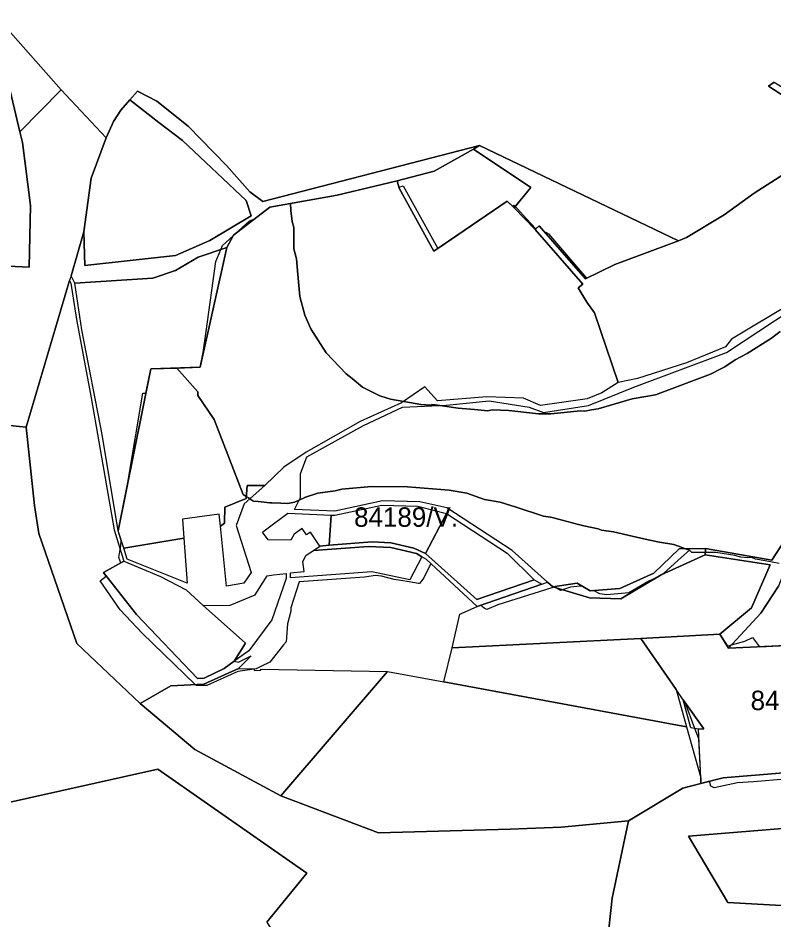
# Model space of a CAD drawing. Extents: x -477304 to -465429, y -1159113 to -1149210.
# Drawn here: x -475194 to -474610, y -1153455 to -1152758 of the extents above; entities that cross this region are included whole.
import ezdxf

# ---------------------------------------------------------------- set-up
doc = ezdxf.new("R2010")
doc.units = 0
for name, color, linetype in [('BPEJ_s', 7, 'Continuous'), ('orna_s', 7, 'Continuous'), ('PUPFL_s', 7, 'Continuous'), ('sad_s', 7, 'Continuous'), ('trav_porost_s', 7, 'Continuous'), ('zahrada_s', 7, 'Continuous')]:
    doc.layers.add(name, color=color, linetype=linetype)

msp = doc.modelspace()

# ---------------------------------------------------------------- linework, layer by layer
at = {"layer": 'BPEJ_s'}
for points in [[(-475048.5, -1153273.5), (-475056.5, -1153273.5), (-475057.22, -1153272.8), (-475098.5, -1153233), (-475115.5, -1153215), (-475131, -1153192.5), (-475126.2, -1153188.86), (-475128.37, -1153186.08), (-475114.98, -1153178.68), (-475116.5, -1153174.5), (-475115.49, -1153168.46), (-475115, -1153165.5), (-475114.67, -1153161.39), (-475117.13, -1153153.87), (-475109.61, -1153116.74), (-475098, -1153047.5), (-475095.6, -1153047.61), (-475091.81, -1153028.91), (-475071.62, -1153028.19), (-475053.82, -1153027.56), (-475051.27, -1153016.17), (-475049.02, -1153000), (-475041.5, -1152946), (-475037.81, -1152936.77), (-475036.5, -1152933.5), (-475028.18, -1152925.98), (-475028.04, -1152925.71), (-475026.98, -1152924.89), (-475015.5, -1152914.5), (-475011.79, -1152913.09), (-475000, -1152903.94), (-474999.9, -1152903.86), (-474983.98, -1152901.09), (-474947.88, -1152894.82), (-474901.61, -1152883.59), (-474900.2, -1152888.47), (-474896.87, -1152887.43), (-474870.01, -1152935.81), (-474816.47, -1152899.22), (-474812.43, -1152903.2), (-474811.28, -1152902.45), (-474810.39, -1152903.41), (-474808.87, -1152905.04), (-474801.51, -1152912.95), (-474794.3, -1152920.7), (-474791.88, -1152918.49), (-474787.29, -1152923.72), (-474786.53, -1152923.34), (-474784.61, -1152924.62), (-474755.16, -1152958.91), (-474733.41, -1152948.13), (-474713.19, -1152940.86), (-474684.25, -1152929.95), (-474678.06, -1152927.48), (-474648.87, -1152910), (-474625.8, -1152893.14), (-474589.8, -1152870.21)], [(-474605.68, -1153000), (-474612.26, -1153005.26), (-474630.99, -1153016.96), (-474640.35, -1153021.86), (-474648.43, -1153027.39), (-474651.45, -1153028.9), (-474659.5, -1153032.92), (-474702.06, -1153048.88), (-474719.93, -1153052.07), (-474746.31, -1153059.73), (-474751.3, -1153060.56), (-474756.53, -1153061.44), (-474759.96, -1153061.37), (-474782.91, -1153063.56), (-474792.27, -1153063.56), (-474815.25, -1153061.01), (-474828.02, -1153060.58), (-474831.42, -1153061.22), (-474841.83, -1153060.26), (-474854.41, -1153059.1), (-474868.43, -1153057.09), (-474872.28, -1153056.54), (-474874.62, -1153056.33), (-474875.26, -1153056.97), (-474883.34, -1153056.33), (-474896.48, -1153054.06), (-474906.75, -1153052.29), (-474909.95, -1153051.28), (-474914.83, -1153049.73), (-474928.24, -1153042.92), (-474936.27, -1153036.39), (-474940.8, -1153032.71), (-474956.33, -1153016.54), (-474966.85, -1153000), (-474968.24, -1152997.81), (-474972.92, -1152987.39), (-474976.75, -1152972.92), (-474978.25, -1152955.96), (-474979.31, -1152943.98), (-474981.22, -1152936.11), (-474981.22, -1152919.72), (-474982.71, -1152915.04), (-474983.68, -1152906.54), (-474983.98, -1152901.09), (-474947.88, -1152894.82), (-474901.61, -1152883.59), (-474900.2, -1152888.47), (-474896.87, -1152887.43), (-474870.01, -1152935.81), (-474816.47, -1152899.22), (-474812.43, -1152903.2), (-474811.28, -1152902.45), (-474810.39, -1152903.41), (-474808.87, -1152905.04), (-474801.51, -1152912.95), (-474794.3, -1152920.7), (-474791.88, -1152918.49), (-474787.29, -1152923.72), (-474786.53, -1152923.34), (-474784.61, -1152924.62), (-474755.16, -1152958.91), (-474733.41, -1152948.13), (-474713.19, -1152940.86), (-474684.25, -1152929.95), (-474678.06, -1152927.48), (-474648.87, -1152910), (-474625.8, -1152893.14), (-474589.8, -1152870.21)], [(-474606.36, -1153179.19), (-474617.2, -1153177.24), (-474624.6, -1153175.91), (-474627.58, -1153174.63), (-474630.59, -1153174.8), (-474636.09, -1153174.42), (-474640.77, -1153172.93), (-474655.25, -1153170.8), (-474663.39, -1153170.8), (-474673.97, -1153170.8), (-474675.62, -1153168.82), (-474678.63, -1153167.79), (-474684.19, -1153165.87), (-474687.8, -1153164.63), (-474698.88, -1153162.61), (-474707.59, -1153161.02), (-474719.92, -1153158.08), (-474734.4, -1153154.63), (-474743.76, -1153153.36), (-474746.1, -1153152.29), (-474757.21, -1153149.99), (-474762.49, -1153148.89), (-474781.64, -1153143.57), (-474783.16, -1153143.33), (-474788.44, -1153142.5), (-474809.49, -1153135.8), (-474821.85, -1153131.87), (-474833.98, -1153129.74), (-474847.6, -1153124.84), (-474861.21, -1153122.5), (-474893.56, -1153119.95), (-474921.22, -1153119.74), (-474944.2, -1153121.87), (-474947.23, -1153122.62), (-474949.31, -1153123.14), (-474962.92, -1153124.84), (-474972.29, -1153128.04), (-474977.16, -1153130.23), (-474980.8, -1153131.87), (-474985.91, -1153132.93), (-474991.47, -1153132.67), (-474998.26, -1153132.35), (-475000, -1153132.27), (-475008.92, -1153131.36), (-475012.5, -1153131), (-475012.9, -1153130.75), (-475015.37, -1153129.21), (-475016.39, -1153128.57), (-475018.09, -1153127.5), (-475020.5, -1153126), (-475043, -1153068), (-475055.5, -1153049.5), (-475055.5, -1153046.5), (-475071.62, -1153028.19), (-475053.82, -1153027.56), (-475051.27, -1153016.17), (-475049.02, -1153000), (-475041.5, -1152946), (-475037.81, -1152936.77), (-475036.5, -1152933.5), (-475028.18, -1152925.98), (-475028.04, -1152925.71), (-475026.98, -1152924.89), (-475015.5, -1152914.5), (-475011.79, -1152913.09), (-475000, -1152903.94), (-474999.9, -1152903.86), (-474983.98, -1152901.09), (-474983.68, -1152906.54), (-474982.71, -1152915.04), (-474981.22, -1152919.72), (-474981.22, -1152936.11), (-474979.31, -1152943.98), (-474978.25, -1152955.96), (-474976.75, -1152972.92), (-474972.92, -1152987.39), (-474968.24, -1152997.81), (-474966.85, -1153000), (-474956.33, -1153016.54), (-474940.8, -1153032.71), (-474936.27, -1153036.39)], [(-474936.27, -1153036.39), (-474928.24, -1153042.92), (-474914.83, -1153049.73), (-474909.95, -1153051.28), (-474906.75, -1153052.29), (-474896.48, -1153054.06), (-474883.34, -1153056.33), (-474875.26, -1153056.97), (-474874.62, -1153056.33), (-474872.28, -1153056.54), (-474868.43, -1153057.09), (-474854.41, -1153059.1), (-474841.83, -1153060.26), (-474831.42, -1153061.22), (-474828.02, -1153060.58), (-474815.25, -1153061.01), (-474792.27, -1153063.56), (-474782.91, -1153063.56), (-474759.96, -1153061.37), (-474756.53, -1153061.44), (-474751.3, -1153060.56), (-474746.31, -1153059.73), (-474719.93, -1153052.07), (-474702.06, -1153048.88), (-474659.5, -1153032.92), (-474651.45, -1153028.9), (-474648.43, -1153027.39), (-474640.35, -1153021.86), (-474630.99, -1153016.96), (-474612.26, -1153005.26), (-474605.68, -1153000)], [(-474675.62, -1153168.82), (-474684.34, -1153176.68), (-474696.09, -1153187.27), (-474696.95, -1153188.04), (-474701, -1153189.98), (-474707.16, -1153192.93), (-474722.48, -1153201.87), (-474739.51, -1153203.36), (-474745.04, -1153202.72), (-474749.95, -1153200.06), (-474752.33, -1153200.24), (-474758.01, -1153196.95), (-474760.14, -1153196.76), (-474767.59, -1153197.4), (-474773.78, -1153199.47), (-474775.25, -1153199.96), (-474779.2, -1153197.84), (-474780.63, -1153197.08), (-474781.37, -1153197.19), (-474781.45, -1153197.12), (-474782.06, -1153198.04), (-474823.76, -1153211.23), (-474832.28, -1153214.64), (-474834.41, -1153213.79), (-474836.87, -1153211.52), (-474839.68, -1153212.49), (-474875.28, -1153179.34), (-474876.11, -1153180.17), (-474881, -1153190.38), (-474883.98, -1153194.42), (-474884.55, -1153194.54), (-474885.05, -1153194.64), (-474893.79, -1153193.15), (-474903.77, -1153191.44), (-474913.56, -1153188.89), (-474918.24, -1153188.47), (-474926.75, -1153189.74), (-474977.27, -1153193.32), (-474983.56, -1153213.36), (-474983.56, -1153215.91), (-474986.33, -1153225.91), (-474987.18, -1153239.75), (-474989.31, -1153242.09), (-475000, -1153255.3), (-475006.87, -1153258.7), (-475010.5, -1153260.5), (-475012.04, -1153260.72), (-475024.5, -1153262.5), (-475048.5, -1153273.5), (-475056.5, -1153273.5), (-475057.22, -1153272.8), (-475098.5, -1153233), (-475115.5, -1153215), (-475131, -1153192.5), (-475126.2, -1153188.86), (-475128.37, -1153186.08), (-475114.98, -1153178.68), (-475116.5, -1153174.5), (-475115.49, -1153168.46), (-475115, -1153165.5), (-475114.67, -1153161.39), (-475117.13, -1153153.87), (-475109.61, -1153116.74), (-475098, -1153047.5), (-475095.6, -1153047.61), (-475091.81, -1153028.91), (-475071.62, -1153028.19), (-475055.5, -1153046.5), (-475055.5, -1153049.5), (-475043, -1153068), (-475020.5, -1153126), (-475018.09, -1153127.5), (-475016.39, -1153128.57), (-475015.37, -1153129.21), (-475012.9, -1153130.75), (-475012.5, -1153131), (-475008.92, -1153131.36), (-475000, -1153132.27), (-474998.26, -1153132.35), (-474991.47, -1153132.67), (-474985.91, -1153132.93), (-474980.8, -1153131.87), (-474977.16, -1153130.23), (-474972.29, -1153128.04), (-474962.92, -1153124.84), (-474949.31, -1153123.14), (-474947.23, -1153122.62), (-474944.2, -1153121.87), (-474921.22, -1153119.74), (-474893.56, -1153119.95), (-474861.21, -1153122.5), (-474847.6, -1153124.84), (-474833.98, -1153129.74), (-474821.85, -1153131.87), (-474809.49, -1153135.8), (-474788.44, -1153142.5), (-474783.16, -1153143.33), (-474781.64, -1153143.57), (-474762.49, -1153148.89), (-474757.21, -1153149.99), (-474746.1, -1153152.29)], [(-474746.1, -1153152.29), (-474743.76, -1153153.36), (-474734.4, -1153154.63), (-474719.92, -1153158.08), (-474707.59, -1153161.02), (-474698.88, -1153162.61), (-474687.8, -1153164.63), (-474684.19, -1153165.87), (-474678.63, -1153167.79), (-474675.62, -1153168.82)], [(-474606.36, -1153179.19), (-474617.2, -1153177.24), (-474624.6, -1153175.91), (-474627.58, -1153174.63), (-474630.59, -1153174.8), (-474636.09, -1153174.42), (-474640.77, -1153172.93), (-474655.25, -1153170.8), (-474663.39, -1153170.8), (-474673.97, -1153170.8), (-474675.62, -1153168.82), (-474684.34, -1153176.68), (-474696.09, -1153187.27), (-474696.95, -1153188.04), (-474701, -1153189.98), (-474707.16, -1153192.93), (-474722.48, -1153201.87), (-474739.51, -1153203.36), (-474745.04, -1153202.72), (-474749.95, -1153200.06), (-474752.33, -1153200.24), (-474758.01, -1153196.95), (-474760.14, -1153196.76), (-474767.59, -1153197.4), (-474773.78, -1153199.47), (-474775.25, -1153199.96), (-474779.2, -1153197.84), (-474780.63, -1153197.08), (-474781.37, -1153197.19), (-474781.45, -1153197.12), (-474782.06, -1153198.04), (-474823.76, -1153211.23), (-474832.28, -1153214.64), (-474834.41, -1153213.79), (-474836.87, -1153211.52), (-474839.68, -1153212.49), (-474875.28, -1153179.34), (-474876.11, -1153180.17), (-474881, -1153190.38), (-474883.98, -1153194.42), (-474884.55, -1153194.54), (-474885.05, -1153194.64), (-474893.79, -1153193.15), (-474903.77, -1153191.44), (-474913.56, -1153188.89), (-474918.24, -1153188.47), (-474926.75, -1153189.74), (-474977.27, -1153193.32), (-474983.56, -1153213.36), (-474983.56, -1153215.91), (-474986.33, -1153225.91), (-474987.18, -1153239.75), (-474989.31, -1153242.09), (-475000, -1153255.3), (-475006.87, -1153258.7), (-475010.5, -1153260.5), (-475012.04, -1153260.72), (-475024.5, -1153262.5), (-475048.5, -1153273.5)], [(-474601.72, -1153345.81), (-474626.15, -1153347.75), (-474638.65, -1153348.69), (-474656.52, -1153352.52), (-474659.29, -1153351.24), (-474660.24, -1153347.43), (-474666.82, -1153349.15), (-474667.03, -1153344.62), (-474668.45, -1153314.61), (-474671.47, -1153306.6), (-474679.06, -1153286.52), (-474680.45, -1153284.54), (-474686.01, -1153276.63), (-474713.14, -1153237.12), (-474652.31, -1153233.8), (-474646.41, -1153243.03), (-474643.12, -1153242.09), (-474632.87, -1153239.17), (-474627.12, -1153236.29), (-474623.84, -1153240.55), (-474621.62, -1153243.44), (-474601, -1153242.46)], [(-474601.72, -1153345.81), (-474626.15, -1153347.75), (-474638.65, -1153348.69), (-474656.52, -1153352.52), (-474659.29, -1153351.24), (-474660.24, -1153347.43), (-474666.82, -1153349.15), (-474667.03, -1153344.62), (-474668.45, -1153314.61), (-474671.47, -1153306.6), (-474679.06, -1153286.52), (-474680.45, -1153284.54), (-474686.01, -1153276.63), (-474713.14, -1153237.12), (-474652.31, -1153233.8)], [(-474652.31, -1153233.8), (-474646.41, -1153243.03), (-474643.12, -1153242.09), (-474632.87, -1153239.17), (-474627.12, -1153236.29), (-474623.84, -1153240.55), (-474621.62, -1153243.44), (-474601, -1153242.46)]]:
    msp.add_lwpolyline(points, dxfattribs=at)
at = {"layer": 'orna_s'}
for points in [[(-474596.47, -1152977.75), (-474643.33, -1153005.99), (-474647.82, -1153011.76), (-474678.09, -1153024.28), (-474715.84, -1153036.22), (-474730.76, -1153039.47), (-474749.16, -1152985.55), (-474755.08, -1152977.37), (-474761.75, -1152966.23), (-474758.13, -1152963.45), (-474794.99, -1152921.33), (-474791.88, -1152918.49), (-474756.07, -1152959.36), (-474733.41, -1152948.13), (-474713.19, -1152940.86), (-474684.25, -1152929.95), (-474678.06, -1152927.48), (-474648.87, -1152910), (-474625.8, -1152893.14), (-474589.8, -1152870.21)], [(-474595.91, -1153151.67), (-474612.03, -1153176.55), (-474663.22, -1153167.65), (-474683.6, -1153167.83), (-474703.32, -1153186.68), (-474729.4, -1153198.54), (-474752.33, -1153200.24), (-474762.57, -1153194.31), (-474781.37, -1153197.19), (-474785.42, -1153193.56), (-474812.69, -1153169.1), (-474863.01, -1153136.3), (-474884.05, -1153131.56), (-474912.8, -1153130.83), (-474949.67, -1153138.8), (-474980.71, -1153137.43), (-474976.13, -1153128.14), (-474976.13, -1153110.04), (-474971.32, -1153096.77), (-474927.49, -1153072.66), (-474897.5, -1153058.5), (-474863.43, -1153056.85), (-474830.48, -1153053.55), (-474799.6, -1153058.39), (-474788.47, -1153062.59), (-474753.62, -1153057.08), (-474718.66, -1153042.94), (-474647.05, -1153016.27), (-474597.04, -1152983.2)]]:
    msp.add_lwpolyline(points, dxfattribs=at)
msp.add_lwpolyline([(-474870.45, -1153053.49), (-474880.24, -1153042.71), (-474898.09, -1153055.19), (-474930.14, -1153069.43), (-474971.76, -1153093.19), (-474988.94, -1153104.72), (-475003.87, -1153118.91), (-475017.52, -1153118.85), (-475018.19, -1153128.98), (-475034.53, -1153135.67), (-475035.03, -1153148.15), (-475037.94, -1153150.39), (-475039.12, -1153141.15), (-475067.25, -1153145.04), (-475066.36, -1153159.71), (-475112.73, -1153167.35), (-475117.13, -1153153.87), (-475091.81, -1153028.91), (-475053.82, -1153027.56), (-475033.19, -1152935.23), (-475028.04, -1152925.71), (-474999.9, -1152903.86), (-474947.88, -1152894.82), (-474901.61, -1152883.59), (-474899.99, -1152889.19), (-474873.25, -1152938.02), (-474816.47, -1152899.22), (-474811.21, -1152904.4), (-474794.99, -1152921.33), (-474758.13, -1152963.45), (-474761.75, -1152966.23), (-474755.08, -1152977.37), (-474749.16, -1152985.55), (-474730.76, -1153039.47), (-474743.41, -1153047.35), (-474754.8, -1153052.12), (-474790.77, -1153057.19), (-474803.8, -1153051.56), (-474832.11, -1153050.33)], close=True, dxfattribs=at)
at = {"layer": 'PUPFL_s'}
for points in [[(-475193.07, -1152845.82), (-475202.55, -1152805.3), (-475216.87, -1152778.07), (-475210.2, -1152757.89), (-475161.18, -1152813.24)], [(-475240.42, -1152843.05), (-475201.18, -1152853.32), (-475202.55, -1152805.3), (-475193.07, -1152845.82), (-475190.97, -1152854.13), (-475184.7, -1152902.6), (-475185.82, -1152950.28), (-475240.48, -1152947.68), (-475234.99, -1152909.87), (-475221.7, -1152869.94), (-475244.73, -1152856.39)], [(-475154.57, -1152960.71), (-475188.25, -1153073.92), (-475205.9, -1153072.04), (-475319.2, -1153107.9), (-475350.51, -1153121.3), (-475347.24, -1153109.36), (-475336.52, -1153070.18), (-475330.61, -1153042.24), (-475325.37, -1153017.96), (-475287.45, -1152943.72), (-475268.28, -1152945.55), (-475240.48, -1152947.68), (-475185.82, -1152950.28), (-475184.7, -1152902.6), (-475190.97, -1152854.13), (-475193.07, -1152845.82), (-475161.18, -1152813.24), (-475126.45, -1152850.38), (-475138.02, -1152881.46), (-475143.48, -1152923), (-475153.28, -1152956.92)], [(-474614.52, -1152810.44), (-474610.22, -1152807.48), (-474560.04, -1152838.01), (-474545.6, -1152829.53), (-474543.39, -1152831.96), (-474546.64, -1152833.84), (-474563.67, -1152843.59)], [(-475150.55, -1152962.62), (-475153.28, -1152956.92), (-475143.48, -1152923), (-475142.77, -1152949.13), (-475072.74, -1152941.33), (-475046.33, -1152929.77), (-475014.39, -1152910.71), (-475018.25, -1152898.9), (-475067.39, -1152852.39), (-475085.6, -1152838.6), (-475108.05, -1152820.96), (-475102.24, -1152814.32), (-475087.25, -1152822.2), (-475062.97, -1152841.4), (-475033.43, -1152871.67), (-475015.28, -1152892.12), (-475005.16, -1152899.52), (-474837.99, -1152856.38), (-474842.49, -1152859.22), (-474872.8, -1152876.12), (-474901.61, -1152883.59), (-474947.88, -1152894.82), (-474999.9, -1152903.86), (-475028.04, -1152925.71), (-475033.19, -1152935.23), (-475055.12, -1152942.53), (-475072.85, -1152952.88), (-475090.25, -1152958.79)], [(-475014.39, -1152910.71), (-475046.33, -1152929.77), (-475072.74, -1152941.33), (-475142.77, -1152949.13), (-475143.48, -1152923), (-475138.02, -1152881.46), (-475126.45, -1152850.38), (-475120.67, -1152837.82), (-475115.05, -1152828.96), (-475108.05, -1152820.96), (-475085.6, -1152838.6), (-475067.39, -1152852.39), (-475018.25, -1152898.9)], [(-474901.61, -1152883.59), (-474872.8, -1152876.12), (-474842.49, -1152859.22), (-474798.29, -1152888.66), (-474811.21, -1152904.4), (-474816.47, -1152899.22), (-474873.25, -1152938.02), (-474899.99, -1152889.19)], [(-474733.41, -1152948.13), (-474756.07, -1152959.36), (-474791.88, -1152918.49), (-474794.99, -1152921.33), (-474811.21, -1152904.4), (-474798.29, -1152888.66), (-474842.49, -1152859.22), (-474837.99, -1152856.38), (-474684.25, -1152929.95), (-474713.19, -1152940.86)], [(-475129.43, -1153079.61), (-475145.07, -1152998.77), (-475150.55, -1152962.62), (-475090.25, -1152958.79), (-475072.85, -1152952.88), (-475055.12, -1152942.53), (-475033.19, -1152935.23), (-475053.82, -1153027.56), (-475091.81, -1153028.91), (-475117.13, -1153153.87)], [(-475076.31, -1153273.7), (-475100.03, -1153287.24), (-475149, -1153240.98), (-475178.47, -1153156.05), (-475181.75, -1153134.43), (-475188.25, -1153073.92), (-475154.57, -1152960.71), (-475153.59, -1152962.7), (-475149.37, -1152990.76), (-475138.01, -1153051.26), (-475120.26, -1153153.21), (-475112.69, -1153177.42), (-475128.37, -1153186.08), (-475102.9, -1153218.66), (-475055.83, -1153268.13), (-475050.66, -1153267.87), (-475035.16, -1153260.34), (-475027.52, -1153254.57), (-475024.06, -1153255.41), (-475014.35, -1153250.46), (-475024.21, -1153260.34), (-475050.77, -1153272.5)], [(-474663.48, -1153172.6), (-474663.22, -1153167.65), (-474612.03, -1153176.55), (-474595.91, -1153151.67), (-474537.26, -1153100.77), (-474498.69, -1153074.35), (-474441.75, -1152982.15), (-474435.62, -1152986.05), (-474493.82, -1153080.46), (-474510.99, -1153095.1), (-474531.98, -1153105.33), (-474591.07, -1153156.3), (-474606.93, -1153196.67), (-474620.46, -1153217.67), (-474645.42, -1153244.57), (-474652.31, -1153233.8), (-474627.86, -1153213.38), (-474613.45, -1153180.3)], [(-474729.4, -1153198.54), (-474703.32, -1153186.68), (-474683.6, -1153167.83), (-474663.22, -1153167.65), (-474663.48, -1153172.6), (-474697.5, -1153187.9), (-474728.67, -1153206.43), (-474752.89, -1153205.73), (-474781.37, -1153197.19), (-474762.57, -1153194.31), (-474752.33, -1153200.24)], [(-474663.48, -1153172.6), (-474613.45, -1153180.3), (-474627.86, -1153213.38), (-474652.31, -1153233.8), (-474713.14, -1153237.12), (-474859, -1153244.21), (-474853.21, -1153218.28), (-474839.68, -1153212.49), (-474789.69, -1153195.17), (-474785.42, -1153193.56), (-474781.37, -1153197.19), (-474752.89, -1153205.73), (-474728.67, -1153206.43), (-474697.5, -1153187.9)], [(-474677.98, -1153305.39), (-474865.34, -1153270.59), (-474859, -1153244.21), (-474713.14, -1153237.12), (-474686.01, -1153276.63)], [(-475057.75, -1153322.82), (-475100.03, -1153287.24), (-475076.31, -1153273.7), (-475050.77, -1153272.5), (-475024.21, -1153260.34), (-475012.04, -1153260.58), (-475012.02, -1153261.74), (-475006.82, -1153261.66), (-475006.84, -1153260.68), (-474908.95, -1153262.62), (-474991.39, -1153358.6)], [(-474908.95, -1153262.62), (-474865.34, -1153270.59), (-474677.98, -1153305.39), (-474667.03, -1153344.62), (-474666.82, -1153349.15), (-474680.72, -1153352.79), (-474722.71, -1153378), (-474774.8, -1153382.9), (-474814.16, -1153384.37), (-474915.96, -1153387.17), (-474991.39, -1153358.6)], [(-474674.56, -1153306.03), (-474680.45, -1153284.54), (-474664.64, -1153307.01), (-474668.8, -1153307.1)], [(-474676.31, -1153389.74), (-474591.07, -1153382.95), (-474603.11, -1153340.97), (-474595.11, -1153341.71), (-474563.31, -1153344.65), (-474464.32, -1153357.39), (-474470.16, -1153380.87), (-474485.08, -1153432.01), (-474550.25, -1153410.01), (-474567.93, -1153445.36), (-474646.08, -1153441.03)]]:
    msp.add_lwpolyline(points, close=True, dxfattribs=at)
for points in [[(-474589.8, -1152870.21), (-474625.8, -1152893.14), (-474648.87, -1152910), (-474678.06, -1152927.48), (-474684.25, -1152929.95), (-474837.99, -1152856.38), (-475005.16, -1152899.52), (-475015.28, -1152892.12), (-475033.43, -1152871.67), (-475062.97, -1152841.4), (-475087.25, -1152822.2), (-475102.24, -1152814.32), (-475108.05, -1152820.96), (-475115.05, -1152828.96), (-475120.67, -1152837.82), (-475126.45, -1152850.38), (-475161.18, -1152813.24), (-475210.2, -1152757.89)], [(-474610.22, -1152807.48), (-474614.52, -1152810.44), (-474563.67, -1152843.59)], [(-475205.9, -1153072.04), (-475188.25, -1153073.92), (-475181.75, -1153134.43), (-475178.47, -1153156.05), (-475149, -1153240.98), (-475100.03, -1153287.24), (-475057.75, -1153322.82), (-474991.39, -1153358.6), (-474915.96, -1153387.17), (-474814.16, -1153384.37), (-474774.8, -1153382.9), (-474722.71, -1153378), (-474735.34, -1153437.58), (-474742.68, -1153504.05)], [(-474601, -1153242.46), (-474645.42, -1153244.57), (-474620.46, -1153217.67), (-474606.93, -1153196.67)], [(-475210.14, -1153365.57), (-475086.3, -1153337.96), (-474971.29, -1153418.32), (-475002.11, -1153456.19), (-474982.86, -1153487.39), (-474997.56, -1153502.86), (-475026.08, -1153510.65), (-475069.36, -1153510.76), (-475086.09, -1153512.85), (-475095.81, -1153514.09), (-475110.59, -1153517.18), (-475130.22, -1153522.83), (-475149.39, -1153529.67), (-475188.27, -1153540.51), (-475207.41, -1153543.59)], [(-475002.11, -1153456.19), (-474971.29, -1153418.32), (-475086.3, -1153337.96), (-475210.14, -1153365.57)], [(-474742.68, -1153504.05), (-474735.34, -1153437.58), (-474722.71, -1153378), (-474680.72, -1153352.79), (-474666.82, -1153349.15), (-474649.63, -1153344.65), (-474603.11, -1153340.97)], [(-474591.07, -1153382.95), (-474676.31, -1153389.74), (-474646.08, -1153441.03), (-474567.93, -1153445.36)]]:
    msp.add_lwpolyline(points, dxfattribs=at)
at = {"layer": 'sad_s'}
msp.add_lwpolyline([(-474816.47, -1153171.23), (-474795.58, -1153191.89), (-474840.04, -1153206.98), (-474879.73, -1153171.36), (-474863.47, -1153140.62)], close=True, dxfattribs=at)
at = {"layer": 'trav_porost_s'}
for points in [[(-475017.52, -1153118.85), (-475003.87, -1153118.91), (-475019.63, -1153133.03), (-475025.88, -1153149.9), (-475014.39, -1153186.08), (-475019.86, -1153194.43), (-475033.29, -1153196.6), (-475037.94, -1153150.39), (-475035.03, -1153148.15), (-475034.53, -1153135.67), (-475018.19, -1153128.98)], [(-474952.46, -1153141.77), (-474954.09, -1153165.08), (-474961.3, -1153165.81), (-474968.57, -1153155.01), (-474971.61, -1153157.06), (-474974.83, -1153152.27), (-474981.06, -1153156.47), (-474983.56, -1153161.23), (-475001.08, -1153160.94), (-475005.64, -1153155.01), (-475003.35, -1153153.28), (-474986.06, -1153140.19)], [(-475063.76, -1153194.3), (-475110.09, -1153175.87), (-475112.73, -1153167.35), (-475066.36, -1153159.71)], [(-474882.35, -1153174.16), (-474886.57, -1153171.58), (-474906.37, -1153166.79), (-474923.65, -1153165.94), (-474966.23, -1153169.13), (-474961.3, -1153165.81), (-474954.09, -1153165.08), (-474920.7, -1153162.35), (-474906.44, -1153163.17), (-474888.65, -1153167.46), (-474879.73, -1153171.36), (-474840.04, -1153206.98), (-474795.58, -1153191.89), (-474789.69, -1153195.17), (-474839.68, -1153212.49), (-474878.83, -1153176.04)], [(-475084.42, -1153189.1), (-475064.41, -1153199.55), (-475051.42, -1153211.69), (-475018.57, -1153240.72), (-475027.52, -1153254.57), (-475035.16, -1153260.34), (-475050.66, -1153267.87), (-475055.83, -1153268.13), (-475102.9, -1153218.66), (-475128.37, -1153186.08), (-475112.69, -1153177.42)], [(-475027.52, -1153254.57), (-475018.57, -1153240.72), (-475051.42, -1153211.69), (-475030.61, -1153211.42), (-475011.18, -1153203.5), (-475001.83, -1153188.6), (-474996.99, -1153187.94), (-474987.23, -1153186.83), (-474987.21, -1153190.87), (-474998.31, -1153222.72), (-475015.99, -1153246.62)], [(-474686.01, -1153276.63), (-474713.14, -1153237.12), (-474652.31, -1153233.8), (-474645.42, -1153244.57), (-474601, -1153242.46), (-474595.11, -1153341.71), (-474603.11, -1153340.97), (-474649.63, -1153344.65), (-474666.82, -1153349.15), (-474667.03, -1153344.62), (-474668.8, -1153307.1), (-474664.64, -1153307.01), (-474680.45, -1153284.54)]]:
    msp.add_lwpolyline(points, close=True, dxfattribs=at)
at = {"layer": 'zahrada_s'}
for points in [[(-474952.46, -1153141.77), (-474949.63, -1153141.73), (-474913.32, -1153134.07), (-474885.56, -1153134.78), (-474863.47, -1153140.62), (-474879.73, -1153171.36), (-474888.65, -1153167.46), (-474906.44, -1153163.17), (-474920.7, -1153162.35), (-474954.09, -1153165.08)], [(-474966.23, -1153169.13), (-474923.65, -1153165.94), (-474906.37, -1153166.79), (-474886.57, -1153171.58), (-474882.35, -1153174.16), (-474891.74, -1153191.83), (-474921.17, -1153185.66), (-474983.86, -1153190.27), (-474983.95, -1153186.46), (-474973.44, -1153185.26), (-474974.31, -1153177.62), (-474971.69, -1153172.8)]]:
    msp.add_lwpolyline(points, close=True, dxfattribs=at)

# ---------------------------------------------------------------- texts
at = {"layer": 'BPEJ_s'}
for s, p in [('84189/V.', (-474934.8, -1153150.84)), ('84168/V.', (-474628.45, -1153292.44))]:
    msp.add_text(s, height=15, dxfattribs=at).set_placement(p)

doc.saveas('drawing.dxf')
